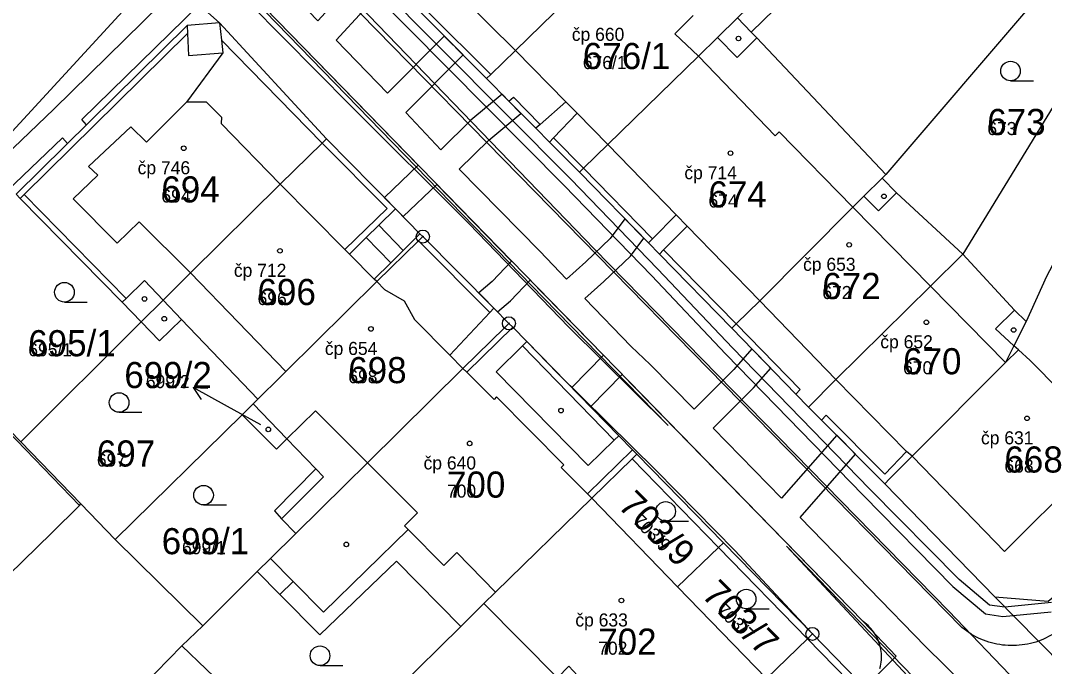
# Model space of a CAD drawing. Extents: x -763628 to -761565, y -976033 to -973833.
# Drawn here: x -762200.4 to -762122, y -974591.2 to -974541.7 of the extents above; entities that cross this region are included whole.
import ezdxf

# ---------------------------------------------------------------- set-up
doc = ezdxf.new("R2010")
doc.units = 0
for name, color, linetype in [('KN_cisla parcel 1000', 7, 'Continuous'), ('KN_cisla parcel 500', 7, 'Continuous'), ('KN_cisla parcel znacky', 7, 'Continuous'), ('KN_cisla popisna 500', 7, 'Continuous'), ('KN_hranice parcel', 7, 'Continuous'), ('KN_vecna bremena', 7, 'Continuous'), ('KN_vnitrni kresba parcel', 7, 'Continuous'), ('KN_znacky bodu BP', 7, 'Continuous'), ('KN_znacky budov', 7, 'Continuous'), ('KN_znacky kultur', 7, 'Continuous')]:
    doc.layers.add(name, color=color, linetype=linetype)

msp = doc.modelspace()

# ---------------------------------------------------------------- linework, layer by layer
at = {"layer": 'KN_cisla parcel znacky'}
for p, q in [((-762184.53, -974571.27), (-762187.155, -974569.815)), ((-762187.155, -974569.815), (-762186.036, -974569.863)), ((-762187.155, -974569.815), (-762186.522, -974570.739)), ((-762181.97, -974572.66), (-762184.53, -974571.27))]:
    msp.add_line(p, q, dxfattribs=at)
at = {"layer": 'KN_hranice parcel'}
for p, q in [((-762119.2, -974536.03), (-762134.17, -974553.51)), ((-762116.17, -974539.77), (-762128.27, -974559.61)), ((-762176.94, -974550.78), (-762185.12, -974541.91)), ((-762134.17, -974553.51), (-762134.45, -974553.79)), ((-762191.12, -974564.78), (-762200.34, -974573.96)), ((-762123.42, -974564.75), (-762124.36, -974566.61)), ((-762200.34, -974573.96), (-762205.26, -974568.97)), ((-762183.41, -974571.89), (-762182.55, -974571.05)), ((-762182.55, -974571.05), (-762182.2, -974570.7)), ((-762182.55, -974571.05), (-762179.97, -974573.74)), ((-762193.1, -974581.45), (-762183.41, -974571.89)), ((-762195.73, -974578.72), (-762200.34, -974573.96)), ((-762153.21, -974574.92), (-762146.58, -974581.71)), ((-762134.24, -974577.17), (-762125.82, -974585.84)), ((-762193.1, -974581.45), (-762195.73, -974578.72)), ((-762150.1, -974585.06), (-762156.66, -974578.28)), ((-762186.4, -974588.06), (-762193.1, -974581.45)), ((-762146.58, -974581.71), (-762139.78, -974588.67)), ((-762182.24, -974583.9), (-762186.4, -974588.06)), ((-762143.3, -974592.09), (-762150.1, -974585.06)), ((-762166.68, -974588.09), (-762164.9, -974586.34)), ((-762188, -974589.58), (-762186.4, -974588.06)), ((-762178.12, -974599.35), (-762166.68, -974588.09)), ((-762139.78, -974588.67), (-762136.35, -974592.18))]:
    msp.add_line(p, q, dxfattribs=at)
for points in [[(-762153.4, -974535.09), (-762155.49, -974537.16), (-762155.64, -974537.31), (-762162.5, -974544.01), (-762164.38, -974545.85), (-762164.71, -974546.17)], [(-762206.56, -974556.23), (-762190.8, -974539.09), (-762190.63, -974537.03)], [(-762190.63, -974537.03), (-762189.94, -974537.64), (-762186.68, -974540.53), (-762185.12, -974541.91)], [(-762134.17, -974553.51), (-762144.02, -974543.06), (-762144.45, -974542.61), (-762140.85, -974539.07), (-762141.92, -974537.99)], [(-762171.3, -974539.53), (-762170.91, -974539.92), (-762169.48, -974541.36), (-762164.71, -974546.17)], [(-762144, -974540.04), (-762145.52, -974541.53), (-762147.04, -974543.02), (-762148.48, -974544.45), (-762155.43, -974551.2), (-762157.28, -974553.02), (-762157.6, -974553.34)], [(-762185.12, -974541.91), (-762187.61, -974542.11), (-762200.69, -974555.02)], [(-762164.71, -974546.17), (-762163, -974547.89), (-762160.94, -974549.97), (-762159.89, -974551.03), (-762157.6, -974553.34)], [(-762191.12, -974564.78), (-762189.45, -974563.12), (-762187.35, -974561.04), (-762180.48, -974554.24), (-762177.28, -974551.11), (-762176.94, -974550.78)], [(-762169.58, -974558.26), (-762169.8, -974558.04), (-762171.68, -974556.13), (-762176.94, -974550.78)], [(-762157.6, -974553.34), (-762152.32, -974558.74), (-762151.48, -974559.6), (-762145.94, -974565.26)], [(-762134.45, -974553.79), (-762135.84, -974555.16), (-762136.69, -974556.02), (-762143.81, -974563.17), (-762145.61, -974564.94), (-762145.94, -974565.26)], [(-762128.27, -974559.61), (-762133.34, -974554.91), (-762134.45, -974553.79)], [(-762200.69, -974555.02), (-762200.37, -974555.34), (-762192.57, -974563.29), (-762191.12, -974564.78)], [(-762182.2, -974570.7), (-762180.43, -974568.96), (-762180.06, -974568.59), (-762173.09, -974561.71), (-762169.9, -974558.58), (-762169.58, -974558.26)], [(-762162.99, -974564.9), (-762164.15, -974563.73), (-762169.58, -974558.26)], [(-762120.29, -974558.34), (-762121.87, -974561.32), (-762123.42, -974564.75)], [(-762128.27, -974559.61), (-762130.74, -974562.06), (-762137.99, -974569.19), (-762140.07, -974571.32)], [(-762123.42, -974564.75), (-762124.31, -974563.89), (-762128.27, -974559.61)], [(-762191.12, -974564.78), (-762189.73, -974566.23), (-762188.03, -974564.6), (-762182.2, -974570.7)], [(-762179.29, -974580.99), (-762175.51, -974577.27), (-762173.8, -974575.58), (-762166.51, -974568.35), (-762163.31, -974565.22), (-762162.99, -974564.9)], [(-762153.21, -974574.92), (-762153.55, -974574.57), (-762154.59, -974573.5), (-762161.62, -974566.3), (-762162.7, -974565.2), (-762162.99, -974564.9)], [(-762145.94, -974565.26), (-762141.05, -974570.31), (-762140.07, -974571.32)], [(-762124.36, -974566.61), (-762125.02, -974567.9), (-762132.14, -974575.07)], [(-762132.14, -974575.07), (-762125.79, -974581.63), (-762125.09, -974582.36), (-762119.25, -974576.55), (-762118.66, -974577.11), (-762116.23, -974574.71), (-762123.12, -974567.74), (-762124.02, -974566.92), (-762124.36, -974566.61)], [(-762179.97, -974573.74), (-762180.76, -974574.53), (-762183.41, -974571.89)], [(-762140.07, -974571.32), (-762139.08, -974572.31), (-762134.24, -974577.17)], [(-762179.97, -974573.74), (-762177.77, -974576.03), (-762180.93, -974579.24), (-762180.4, -974579.86), (-762179.29, -974580.99)], [(-762125.82, -974585.84), (-762121.74, -974586.15), (-762107.21, -974574.22)], [(-762156.66, -974578.28), (-762153.56, -974575.26), (-762153.21, -974574.92)], [(-762132.14, -974575.07), (-762133.88, -974576.81), (-762134.24, -974577.17)], [(-762214.76, -974576.6), (-762211.41, -974580.16), (-762213.8, -974582.45), (-762210.13, -974586.29), (-762207.73, -974584), (-762204.54, -974587.34), (-762197.99, -974580.96), (-762195.85, -974578.84), (-762195.73, -974578.72)], [(-762164.9, -974586.34), (-762164.03, -974585.48), (-762156.66, -974578.28)], [(-762179.29, -974580.99), (-762181.23, -974582.9), (-762182.24, -974583.9)], [(-762146.58, -974581.71), (-762146.95, -974582.06), (-762150.1, -974585.06)], [(-762182.24, -974583.9), (-762180.51, -974585.65), (-762177.46, -974588.74), (-762171.6, -974583.09), (-762166.68, -974588.09)], [(-762115.34, -974596.49), (-762118.51, -974593.26), (-762122.49, -974589.22), (-762125.82, -974585.84)], [(-762164.9, -974586.34), (-762159.27, -974592.02), (-762158.42, -974591.15), (-762157.74, -974591.85), (-762159.04, -974593.12), (-762157.09, -974595.14), (-762148.79, -974603.77), (-762148.48, -974604.09)], [(-762139.78, -974588.67), (-762140.16, -974589.04), (-762143.3, -974592.09)], [(-762199.25, -974600.75), (-762195.92, -974597.5), (-762192, -974593.67), (-762188, -974589.58)], [(-762188, -974589.58), (-762184.3, -974593.15), (-762178.12, -974599.35)]]:
    msp.add_lwpolyline(points, dxfattribs=at)
at = {"layer": 'KN_vecna bremena'}
for points in [[(-762217.59, -974502.68), (-762196.06, -974525.88), (-762186.88, -974535.6), (-762184.68, -974537.86), (-762186.09, -974539.34), (-762187.03, -974540.22), (-762186.68, -974540.53), (-762185.12, -974541.91), (-762176.94, -974550.78), (-762171.68, -974556.13), (-762169.8, -974558.04), (-762169.58, -974558.26), (-762164.15, -974563.73), (-762162.99, -974564.9), (-762162.7, -974565.2), (-762161.62, -974566.3), (-762159.27, -974568.71), (-762151.74, -974576.15), (-762145.7, -974582.29), (-762139.78, -974588.67), (-762136.35, -974592.18)], [(-762124.12, -974592.4), (-762129.34, -974586.94), (-762156.48, -974559.2), (-762178.73, -974536.11), (-762183.31, -974531.51), (-762193.28, -974520.82), (-762194.23, -974519.8), (-762194.71, -974519.23), (-762206.25, -974506.82)], [(-762209.88, -974511.57), (-762199.71, -974521.97), (-762197.46, -974524.24), (-762196.06, -974525.88), (-762194.04, -974528.26), (-762193.22, -974528.67), (-762190.2, -974531.72), (-762185.55, -974536.55), (-762188.28, -974539.11), (-762197.81, -974548.5), (-762206.48, -974556.8)], [(-762121.48, -974586.26), (-762125.05, -974586.62), (-762126.23, -974586.47), (-762128.55, -974584.51), (-762135.4, -974577.57), (-762145.9, -974566.77), (-762151.59, -974560.75), (-762158.27, -974553.85), (-762173.17, -974538.83), (-762192.26, -974518.99), (-762196.25, -974515.36), (-762198.99, -974511.99)], [(-762199.51, -974512.45), (-762196.77, -974515.84), (-762192.62, -974519.62), (-762173.67, -974539.31), (-762158.77, -974554.35), (-762152.09, -974561.23), (-762146.4, -974567.25), (-762135.9, -974578.05), (-762129.03, -974585.03), (-762126.53, -974587.13), (-762125.2, -974587.34), (-762124.42, -974587.26), (-762121.51, -974586.97)], [(-762173.5, -974537.25), (-762177.62, -974541.75), (-762183.84, -974535.28)], [(-762205.06, -974558.28), (-762197.14, -974550.71), (-762196.76, -974551.14), (-762195.31, -974549.71), (-762195.67, -974549.3), (-762186.68, -974540.53), (-762184.13, -974538.05), (-762181.7, -974540.74), (-762169.94, -974552.8)], [(-762136.48, -974574.92), (-762137.92, -974573.47), (-762142.15, -974578.28), (-762147.38, -974572.92), (-762144.29, -974569.84), (-762142.97, -974568.33), (-762144.4, -974566.85), (-762145.79, -974568.44), (-762148.81, -974571.46), (-762152.18, -974568.05), (-762153.65, -974566.66), (-762157.19, -974562.99), (-762155.72, -974561.7), (-762153.7, -974559.76), (-762152.68, -974558.38), (-762154.12, -974556.9), (-762155.24, -974558.4), (-762157.1, -974560.2), (-762158.6, -974561.52), (-762160.63, -974559.38), (-762166.79, -974553.09), (-762164.54, -974550.87), (-762162.07, -974548.83), (-762163, -974547.89), (-762163.51, -974547.37), (-762165.9, -974549.35), (-762168.2, -974551.61), (-762170.87, -974548.77), (-762166.5, -974544.36), (-762167.94, -974542.92), (-762172.28, -974547.29), (-762176.2, -974543.22), (-762172.08, -974538.72)], [(-762169.94, -974552.8), (-762172.52, -974555.28), (-762171.68, -974556.13), (-762171.09, -974556.73), (-762168.51, -974554.27), (-762162.8, -974560.13), (-762164.27, -974561.7), (-762165.3, -974562.57), (-762163.86, -974564.02), (-762162.87, -974563.18), (-762161.37, -974561.59), (-762155.76, -974567.34), (-762158.19, -974569.82), (-762156.76, -974571.28), (-762154.34, -974568.81), (-762135.9, -974587.72), (-762133.37, -974590.37), (-762135.77, -974592.78)], [(-762125.2, -974595.45), (-762131.13, -974589.63), (-762135.43, -974585.19), (-762140.72, -974579.75), (-762136.48, -974574.92)], [(-762132.5, -974591.87), (-762141.77, -974581.96), (-762128, -974596.16)]]:
    msp.add_lwpolyline(points, dxfattribs=at)
msp.add_lwpolyline([(-762160.34, -974562.96), (-762150.82, -974572.71), (-762158.42, -974565.19), (-762166.05, -974557.27), (-762175.1, -974548.24), (-762182.84, -974540.42), (-762182.52, -974540.09)], close=True, dxfattribs=at)
at = {"layer": 'KN_vnitrni kresba parcel'}
for p, q in [((-762128.34, -974588.18), (-762180, -974535.39)), ((-762162.5, -974544.01), (-762167.41, -974539.13)), ((-762181.7, -974540.74), (-762135.9, -974587.72)), ((-762169.2, -974541.06), (-762164.38, -974545.85)), ((-762150.29, -974542.74), (-762148.9, -974541.35)), ((-762187.61, -974542.11), (-762187.58, -974542.71)), ((-762185.12, -974541.91), (-762184.98, -974543.23)), ((-762144.45, -974542.61), (-762145.52, -974541.53)), ((-762200.07, -974555.04), (-762187.58, -974542.71)), ((-762187.58, -974542.71), (-762187.49, -974544.39)), ((-762148.48, -974544.45), (-762150.29, -974542.74)), ((-762184.98, -974543.23), (-762184.88, -974544.2)), ((-762177.28, -974551.11), (-762184.98, -974543.23)), ((-762145.54, -974544.55), (-762147.04, -974543.02)), ((-762144.02, -974543.06), (-762145.54, -974544.55)), ((-762184.88, -974544.2), (-762187.65, -974547.96)), ((-762187.49, -974544.39), (-762184.88, -974544.2)), ((-762158.63, -974547.94), (-762162.5, -974544.01)), ((-762148.48, -974544.45), (-762142.63, -974550.55)), ((-762163, -974547.89), (-762162.65, -974547.6)), ((-762160.6, -974549.67), (-762162.65, -974547.6)), ((-762190.71, -974551.03), (-762187.65, -974547.96)), ((-762186.12, -974547.97), (-762187.65, -974547.96)), ((-762186.12, -974547.97), (-762184.99, -974549.13)), ((-762158.63, -974547.94), (-762160.6, -974549.67)), ((-762157.77, -974548.82), (-762158.63, -974547.94)), ((-762184.99, -974549.13), (-762185.01, -974549.61)), ((-762157.77, -974548.82), (-762159.58, -974550.7)), ((-762155.43, -974551.2), (-762157.77, -974548.82)), ((-762195.14, -974552.89), (-762191.92, -974549.85)), ((-762191.92, -974549.85), (-762190.71, -974551.03)), ((-762185.01, -974549.61), (-762180.48, -974554.24)), ((-762160.6, -974549.67), (-762160.94, -974549.97)), ((-762159.58, -974550.7), (-762159.89, -974551.03)), ((-762157.28, -974553.02), (-762159.58, -974550.7)), ((-762142.63, -974550.55), (-762142.32, -974550.25)), ((-762142.32, -974550.25), (-762136.69, -974556.02)), ((-762177.28, -974551.11), (-762172.31, -974556.12)), ((-762150.19, -974556.6), (-762155.43, -974551.2)), ((-762194.44, -974553.56), (-762195.14, -974552.89)), ((-762152, -974558.42), (-762157.28, -974553.02)), ((-762196.33, -974555.38), (-762194.44, -974553.56)), ((-762180.48, -974554.24), (-762175.54, -974559.25)), ((-762200.37, -974555.34), (-762200.07, -974555.04)), ((-762192.27, -974562.99), (-762200.07, -974555.04)), ((-762192.96, -974558.76), (-762196.33, -974555.38)), ((-762134.72, -974556.29), (-762135.84, -974555.16)), ((-762133.34, -974554.91), (-762134.72, -974556.29)), ((-762175.54, -974559.25), (-762172.31, -974556.12)), ((-762171.68, -974556.13), (-762172.94, -974557.38)), ((-762136.69, -974556.02), (-762130.74, -974562.06)), ((-762152, -974558.42), (-762150.19, -974556.6)), ((-762149.35, -974557.47), (-762150.19, -974556.6)), ((-762191.28, -974557.12), (-762192.96, -974558.76)), ((-762187.35, -974561.04), (-762191.28, -974557.12)), ((-762172.94, -974557.38), (-762173.9, -974558.33)), ((-762172.94, -974557.38), (-762171.09, -974559.32)), ((-762151.16, -974559.28), (-762149.35, -974557.47)), ((-762143.81, -974563.17), (-762149.35, -974557.47)), ((-762173.9, -974558.33), (-762175.19, -974559.6)), ((-762173.9, -974558.33), (-762172.03, -974560.26)), ((-762171.09, -974559.32), (-762169.8, -974558.04)), ((-762169.9, -974558.58), (-762164.46, -974564.06)), ((-762152.32, -974558.74), (-762152, -974558.42)), ((-762175.54, -974559.25), (-762175.19, -974559.6)), ((-762172.03, -974560.26), (-762171.09, -974559.32)), ((-762151.48, -974559.6), (-762151.16, -974559.28)), ((-762145.61, -974564.94), (-762151.16, -974559.28)), ((-762175.19, -974559.6), (-762173.29, -974561.51)), ((-762173.29, -974561.51), (-762172.03, -974560.26)), ((-762190.87, -974561.63), (-762192.27, -974562.99)), ((-762189.45, -974563.12), (-762190.87, -974561.63)), ((-762180.06, -974568.59), (-762187.35, -974561.04)), ((-762173.09, -974561.71), (-762173.29, -974561.51)), ((-762173.09, -974561.71), (-762172.5, -974562.32)), ((-762172.5, -974562.32), (-762171, -974563.17)), ((-762125.02, -974567.9), (-762130.74, -974562.06)), ((-762192.57, -974563.29), (-762192.27, -974562.99)), ((-762188.03, -974564.6), (-762189.45, -974563.12)), ((-762171, -974563.17), (-762170.21, -974564.61)), ((-762137.99, -974569.19), (-762143.81, -974563.17)), ((-762167.52, -974567.33), (-762164.46, -974564.06)), ((-762164.46, -974564.06), (-762164.15, -974563.73)), ((-762125.77, -974565.33), (-762124.31, -974563.89)), ((-762170.21, -974564.61), (-762167.52, -974567.33)), ((-762166.22, -974568.64), (-762162.7, -974565.2)), ((-762140.71, -974569.97), (-762145.61, -974564.94)), ((-762124.36, -974566.61), (-762125.77, -974565.33)), ((-762161.95, -974566.62), (-762161.62, -974566.3)), ((-762163.97, -974568.6), (-762161.95, -974566.62)), ((-762161.95, -974566.62), (-762154.94, -974573.84)), ((-762125.02, -974567.9), (-762124.02, -974566.92)), ((-762166.51, -974568.35), (-762167.52, -974567.33)), ((-762166.22, -974568.64), (-762166.51, -974568.35)), ((-762164.13, -974570.74), (-762166.22, -974568.64)), ((-762156.94, -974575.79), (-762163.97, -974568.6)), ((-762132.57, -974574.71), (-762137.99, -974569.19)), ((-762141.05, -974570.31), (-762140.71, -974569.97)), ((-762163.93, -974570.53), (-762164.13, -974570.74)), ((-762158.78, -974575.73), (-762163.93, -974570.53)), ((-762179.97, -974573.74), (-762177.79, -974571.59)), ((-762177.79, -974571.59), (-762173.8, -974575.58)), ((-762195.85, -974578.84), (-762202.06, -974572.42)), ((-762138.72, -974571.94), (-762139.08, -974572.31)), ((-762134.25, -974576.44), (-762138.72, -974571.94)), ((-762156.94, -974575.79), (-762154.94, -974573.84)), ((-762154.94, -974573.84), (-762154.59, -974573.5)), ((-762156.97, -974577.96), (-762153.55, -974574.57)), ((-762134.25, -974576.44), (-762132.57, -974574.71)), ((-762132.14, -974575.07), (-762132.57, -974574.71)), ((-762169.98, -974579.41), (-762173.8, -974575.58)), ((-762158.99, -974575.93), (-762158.78, -974575.73)), ((-762153.56, -974575.26), (-762146.95, -974582.06)), ((-762177.18, -974576.64), (-762177.77, -974576.03)), ((-762156.97, -974577.96), (-762158.99, -974575.93)), ((-762180.4, -974579.86), (-762177.18, -974576.64)), ((-762156.66, -974578.28), (-762156.97, -974577.96)), ((-762170.98, -974580.4), (-762169.98, -974579.41)), ((-762170.7, -974580.68), (-762170.98, -974580.4)), ((-762170.7, -974580.68), (-762177.18, -974587)), ((-762167.98, -974583.43), (-762170.7, -974580.68)), ((-762146.95, -974582.06), (-762140.16, -974589.04)), ((-762166.98, -974582.45), (-762167.98, -974583.43)), ((-762164.03, -974585.48), (-762166.98, -974582.45)), ((-762179.5, -974584.65), (-762181.23, -974582.9)), ((-762179.5, -974584.65), (-762180.51, -974585.65)), ((-762177.18, -974587), (-762179.5, -974584.65)), ((-762140.16, -974589.04), (-762137.05, -974592.24))]:
    msp.add_line(p, q, dxfattribs=at)
for points in [[(-762119.63, -974587.05), (-762119.757, -974587.222), (-762119.891, -974587.39), (-762120.03, -974587.553), (-762120.176, -974587.711), (-762120.326, -974587.864), (-762120.482, -974588.011), (-762120.643, -974588.152), (-762120.81, -974588.288), (-762120.98, -974588.417), (-762121.156, -974588.541), (-762121.335, -974588.658), (-762121.519, -974588.769), (-762121.707, -974588.873), (-762121.898, -974588.97), (-762122.092, -974589.06), (-762122.29, -974589.144), (-762122.49, -974589.22)], [(-762134.608, -974591.304), (-762134.569, -974591.146), (-762134.538, -974590.987), (-762134.514, -974590.826), (-762134.499, -974590.665), (-762134.491, -974590.503), (-762134.492, -974590.34), (-762134.5, -974590.178), (-762134.516, -974590.017), (-762134.541, -974589.856), (-762134.573, -974589.697), (-762134.613, -974589.54), (-762134.66, -974589.384), (-762134.715, -974589.232), (-762134.778, -974589.082), (-762134.847, -974588.935), (-762134.924, -974588.792), (-762135.008, -974588.653), (-762135.099, -974588.518), (-762135.196, -974588.388), (-762135.299, -974588.263), (-762135.408, -974588.143), (-762135.523, -974588.028), (-762135.644, -974587.919), (-762135.769, -974587.816), (-762135.9, -974587.72)], [(-762122.49, -974589.22), (-762122.693, -974589.288), (-762122.899, -974589.349), (-762123.106, -974589.402), (-762123.316, -974589.448), (-762123.526, -974589.486), (-762123.738, -974589.517), (-762123.951, -974589.54), (-762124.165, -974589.556), (-762124.379, -974589.564), (-762124.593, -974589.564), (-762124.808, -974589.557), (-762125.021, -974589.542), (-762125.234, -974589.52), (-762125.447, -974589.49), (-762125.658, -974589.453), (-762125.867, -974589.408), (-762126.075, -974589.355), (-762126.281, -974589.295), (-762126.484, -974589.228), (-762126.685, -974589.154), (-762126.883, -974589.073), (-762127.078, -974588.984), (-762127.27, -974588.889), (-762127.459, -974588.787), (-762127.643, -974588.678), (-762127.824, -974588.563), (-762128.001, -974588.442), (-762128.173, -974588.314), (-762128.34, -974588.18)]]:
    msp.add_lwpolyline(points, dxfattribs=at)
at = {"layer": 'KN_znacky bodu BP'}
for centre, radius in [((-762169.58, -974558.26), 0.5), ((-762169.58, -974558.26), 0.0303), ((-762162.99, -974564.9), 0.5), ((-762162.99, -974564.9), 0.0303), ((-762139.78, -974588.67), 0.5), ((-762139.78, -974588.67), 0.0303)]:
    msp.add_circle(centre, radius, dxfattribs=at)
at = {"layer": 'KN_znacky budov'}
for centre in [(-762145.427, -974543.099), (-762187.867, -974551.499), (-762146.047, -974551.879), (-762134.307, -974555.179), (-762180.507, -974559.349), (-762136.967, -974558.889), (-762190.867, -974563.029), (-762189.357, -974564.549), (-762131.057, -974564.819), (-762173.547, -974565.329), (-762124.387, -974565.409), (-762159.007, -974571.579), (-762123.357, -974572.169), (-762181.397, -974573.019), (-762165.997, -974574.089), (-762175.427, -974581.819), (-762154.387, -974586.109)]:
    msp.add_circle(centre, 0.175, dxfattribs=at)
at = {"layer": 'KN_znacky kultur'}
for p, q in [((-762124.623, -974546.34), (-762122.873, -974546.34)), ((-762196.993, -974563.27), (-762195.243, -974563.27)), ((-762192.813, -974571.71), (-762191.063, -974571.71)), ((-762186.353, -974578.8), (-762184.603, -974578.8)), ((-762151.003, -974580.04), (-762149.253, -974580.04)), ((-762144.843, -974586.75), (-762143.093, -974586.75)), ((-762177.443, -974591.09), (-762175.693, -974591.09))]:
    msp.add_line(p, q, dxfattribs=at)
for centre in [(-762124.623, -974545.59), (-762196.993, -974562.52), (-762192.813, -974570.96), (-762186.353, -974578.05), (-762151.003, -974579.29), (-762144.843, -974586), (-762177.443, -974590.34)]:
    msp.add_circle(centre, 0.75, dxfattribs=at)

# ---------------------------------------------------------------- texts
at = {"layer": 'KN_cisla parcel 1000'}
for s, p in [('676/1', (-762157.34, -974545.44)), ('673', (-762126.4, -974550.49)), ('694', (-762189.58, -974555.65)), ('674', (-762147.73, -974556.03)), ('696', (-762182.22, -974563.5)), ('672', (-762139.02, -974563.04)), ('695/1', (-762199.76, -974567.42)), ('670', (-762132.84, -974568.8)), ('699/2', (-762192.412, -974569.857)), ('698', (-762175.28, -974569.48)), ('697', (-762194.51, -974575.86)), ('668', (-762125.09, -974576.32)), ('700', (-762167.73, -974578.24)), ('699/1', (-762189.553, -974582.57)), ('702', (-762156.16, -974590.26))]:
    msp.add_text(s, height=2, dxfattribs=at).set_placement(p)
for s, p in [('703/9', (-762154.735, -974578.936)), ('703/7', (-762148.332, -974585.774))]:
    msp.add_text(s, height=2, rotation=315, dxfattribs=at).set_placement(p)
at = {"layer": 'KN_cisla parcel 500'}
for s, p in [('676/1', (-762157.34, -974545.44)), ('673', (-762126.4, -974550.49)), ('694', (-762189.58, -974555.65)), ('674', (-762147.73, -974556.03)), ('696', (-762182.22, -974563.5)), ('672', (-762139.02, -974563.04)), ('695/1', (-762199.76, -974567.42)), ('670', (-762132.84, -974568.8)), ('698', (-762175.28, -974569.48)), ('699/2', (-762190.762, -974569.857)), ('697', (-762194.51, -974575.86)), ('668', (-762125.09, -974576.32)), ('700', (-762167.73, -974578.24)), ('699/1', (-762188.003, -974582.57)), ('702', (-762156.16, -974590.26))]:
    msp.add_text(s, height=1, dxfattribs=at).set_placement(p)
for s, p in [('703/9', (-762153.581, -974580.091)), ('703/7', (-762147.165, -974586.94))]:
    msp.add_text(s, height=1, rotation=315, dxfattribs=at).set_placement(p)
at = {"layer": 'KN_cisla popisna 500'}
for s, p in [('čp 660', (-762158.181, -974543.281)), ('čp 746', (-762191.391, -974553.491)), ('čp 714', (-762149.571, -974553.871)), ('čp 653', (-762140.491, -974560.881)), ('čp 712', (-762184.031, -974561.341)), ('čp 654', (-762177.071, -974567.321)), ('čp 652', (-762134.581, -974566.811)), ('čp 631', (-762126.881, -974574.161)), ('čp 640', (-762169.521, -974576.081)), ('čp 633', (-762157.911, -974588.101))]:
    msp.add_text(s, height=1, dxfattribs=at).set_placement(p)

doc.saveas('drawing.dxf')
